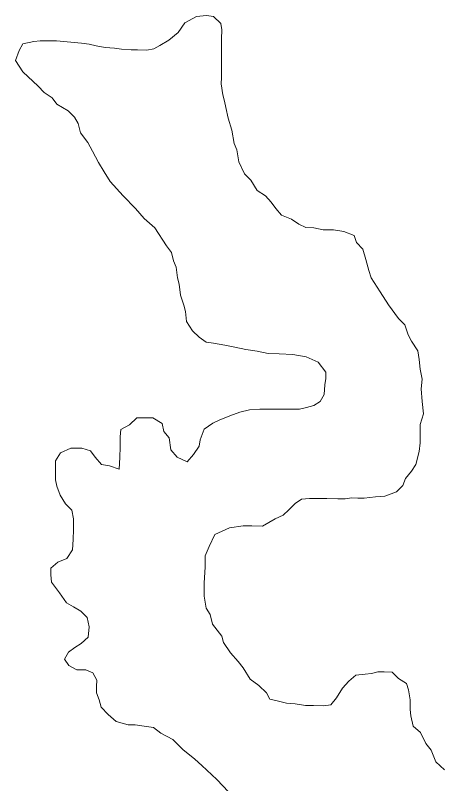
# Model space of a CAD drawing. Extents: x 553962 to 842807, y 8883888 to 9032388.
# Drawn here: x 803196.5 to 803330.3, y 9015772.2 to 9016014.6 of the extents above; entities that cross this region are included whole.
import ezdxf

# ---------------------------------------------------------------- set-up
doc = ezdxf.new("R2010")
doc.units = 0
doc.header["$LTSCALE"] = 200
doc.layers.add('1', color=7, linetype='Continuous', lineweight=13)

msp = doc.modelspace()

# ---------------------------------------------------------------- linework, layer by layer
at = {"layer": '1'}
for points in [[(803259, 9016014.2), (803256.8, 9016014.6), (803253.6, 9016014.2), (803249.9, 9016012.2), (803247.8, 9016009.2), (803244.9, 9016006.8), (803242.1, 9016005.1), (803240.2, 9016004), (803238, 9016003.6), (803235, 9016003.7), (803233, 9016003.7), (803230, 9016003.9), (803227.8, 9016004.2), (803224.8, 9016004.5), (803222, 9016005), (803219.8, 9016005.5), (803217.3, 9016005.8), (803215, 9016006), (803211.8, 9016006.3), (803209.5, 9016006.6), (803207.5, 9016006.6), (803204.3, 9016006.6), (803202.3, 9016006.4), (803198.8, 9016005.6), (803197.7, 9016003.5), (803197.7, 9016003.5)], [(803259, 9016014.2), (803256.8, 9016014.6), (803253.6, 9016014.2), (803249.9, 9016012.2), (803247.8, 9016009.2), (803244.9, 9016006.8), (803242.1, 9016005.1), (803240.2, 9016004), (803238, 9016003.6), (803235, 9016003.7), (803233, 9016003.7), (803230, 9016003.9), (803227.8, 9016004.2), (803224.8, 9016004.5), (803222, 9016005), (803219.8, 9016005.5), (803217.3, 9016005.8), (803215, 9016006), (803211.8, 9016006.3), (803209.5, 9016006.6), (803207.5, 9016006.6), (803204.3, 9016006.6), (803202.3, 9016006.4), (803198.8, 9016005.6), (803197.7, 9016003.5), (803197.7, 9016003.5)], [(803259, 9016014.2), (803256.8, 9016014.6), (803253.6, 9016014.2), (803249.9, 9016012.2), (803247.8, 9016009.2), (803244.9, 9016006.8), (803242.1, 9016005.1), (803240.2, 9016004), (803238, 9016003.6), (803235, 9016003.7), (803233, 9016003.7), (803230, 9016003.9), (803227.8, 9016004.2), (803224.8, 9016004.5), (803222, 9016005), (803219.8, 9016005.5), (803217.3, 9016005.8), (803215, 9016006), (803211.8, 9016006.3), (803209.5, 9016006.6), (803207.5, 9016006.6), (803204.3, 9016006.6), (803202.3, 9016006.4), (803198.8, 9016005.6), (803197.7, 9016003.5), (803197.7, 9016003.5)], [(803261.4, 9015993), (803261.5, 9015995), (803261.5, 9015998), (803261.5, 9016000.5), (803261.5, 9016002.7), (803261.5, 9016005), (803261.5, 9016007.2), (803261.6, 9016010), (803261.3, 9016012), (803259, 9016014.2)], [(803261.4, 9015993), (803261.5, 9015995), (803261.5, 9015998), (803261.5, 9016000.5), (803261.5, 9016002.7), (803261.5, 9016005), (803261.5, 9016007.2), (803261.6, 9016010), (803261.3, 9016012), (803259, 9016014.2)], [(803261.4, 9015993), (803261.5, 9015995), (803261.5, 9015998), (803261.5, 9016000.5), (803261.5, 9016002.7), (803261.5, 9016005), (803261.5, 9016007.2), (803261.6, 9016010), (803261.3, 9016012), (803259, 9016014.2)], [(803197.7, 9016003.5), (803196.5, 9016000.4), (803198.8, 9015996.8), (803203.7, 9015992.3), (803205.6, 9015990.3), (803208.1, 9015988.6), (803209.6, 9015986.6), (803213.1, 9015984.5), (803215.1, 9015982.5), (803216.3, 9015980.5), (803217, 9015977.5), (803219.3, 9015974.5), (803220.8, 9015971.7), (803222.7, 9015968.2), (803224.5, 9015965.2), (803226.4, 9015962.2), (803230.5, 9015957.6), (803234.4, 9015953.6), (803237.1, 9015950.5), (803240.5, 9015947.5), (803244.2, 9015941.9), (803245.7, 9015939.8), (803246.4, 9015937.1), (803247.2, 9015935.1), (803247.6, 9015931.8), (803248.1, 9015929.8), (803248.6, 9015926.3), (803249.6, 9015923.1), (803250.1, 9015921.1), (803250.5, 9015918), (803252.3, 9015915), (803254.5, 9015913), (803256.7, 9015911.5), (803259, 9015911.2), (803262.5, 9015910.5), (803265.7, 9015909.9), (803269.2, 9015909.2), (803272.7, 9015908.6), (803276.2, 9015907.9), (803279.7, 9015907.8), (803284, 9015907.6), (803288.2, 9015906.8), (803292, 9015905.2), (803294.4, 9015902), (803294.4, 9015900), (803294.1, 9015898), (803293.9, 9015895), (803292.6, 9015892.7), (803290.6, 9015891.5), (803288.3, 9015890.8), (803286.1, 9015890.3), (803283.6, 9015890.3), (803280.1, 9015890.3), (803276.6, 9015890.3), (803273.6, 9015890.3), (803270.3, 9015890.1), (803267.3, 9015889.4), (803264.1, 9015888.2), (803260.8, 9015886.9), (803258.8, 9015885.9), (803256, 9015884), (803254.8, 9015880.7), (803254.5, 9015878.7), (803252.7, 9015876), (803250.7, 9015873.7), (803247.5, 9015875.2), (803245.5, 9015877.5), (803245, 9015881.3), (803243.3, 9015883.3), (803242.8, 9015885.8), (803239.8, 9015887.6), (803237.8, 9015887.6), (803234.8, 9015887.6), (803232.5, 9015885.4), (803229.8, 9015883.9), (803229.5, 9015881.6), (803229.5, 9015878.4), (803229.4, 9015875.1), (803229.2, 9015871.4), (803226.2, 9015872.4), (803223.7, 9015872.9), (803221.7, 9015875.2), (803220.2, 9015877.2), (803217.5, 9015878), (803214, 9015878), (803210.7, 9015876.5), (803209.2, 9015874), (803209.2, 9015870.2), (803209.1, 9015868), (803209.6, 9015866), (803210.6, 9015863.2), (803212.3, 9015860.5), (803214.3, 9015858.5), (803214.8, 9015855.7), (803214.8, 9015852.4), (803214.7, 9015849.2), (803214.5, 9015845.9), (803212.7, 9015843.2), (803209.9, 9015842), (803207.7, 9015840.2), (803207.7, 9015838)], [(803197.7, 9016003.5), (803196.5, 9016000.4), (803198.8, 9015996.8), (803203.7, 9015992.3), (803205.6, 9015990.3), (803208.1, 9015988.6), (803209.6, 9015986.6), (803213.1, 9015984.5), (803215.1, 9015982.5), (803216.3, 9015980.5), (803217, 9015977.5), (803219.3, 9015974.5), (803220.8, 9015971.7), (803222.7, 9015968.2), (803224.5, 9015965.2), (803226.4, 9015962.2), (803230.5, 9015957.6), (803234.4, 9015953.6), (803237.1, 9015950.5), (803240.5, 9015947.5), (803244.2, 9015941.9), (803245.7, 9015939.8), (803246.4, 9015937.1), (803247.2, 9015935.1), (803247.6, 9015931.8), (803248.1, 9015929.8), (803248.6, 9015926.3), (803249.6, 9015923.1), (803250.1, 9015921.1), (803250.5, 9015918), (803252.3, 9015915), (803254.5, 9015913), (803256.7, 9015911.5), (803259, 9015911.2), (803262.5, 9015910.5), (803265.7, 9015909.9), (803269.2, 9015909.2), (803272.7, 9015908.6), (803276.2, 9015907.9), (803279.7, 9015907.8), (803284, 9015907.6), (803288.2, 9015906.8), (803292, 9015905.2), (803294.4, 9015902), (803294.4, 9015900), (803294.1, 9015898), (803293.9, 9015895), (803292.6, 9015892.7), (803290.6, 9015891.5), (803288.3, 9015890.8), (803286.1, 9015890.3), (803283.6, 9015890.3), (803280.1, 9015890.3), (803276.6, 9015890.3), (803273.6, 9015890.3), (803270.3, 9015890.1), (803267.3, 9015889.4), (803264.1, 9015888.2), (803260.8, 9015886.9), (803258.8, 9015885.9), (803256, 9015884), (803254.8, 9015880.7), (803254.5, 9015878.7), (803252.7, 9015876), (803250.7, 9015873.7), (803247.5, 9015875.2), (803245.5, 9015877.5), (803245, 9015881.3), (803243.3, 9015883.3), (803242.8, 9015885.8), (803239.8, 9015887.6), (803237.8, 9015887.6), (803234.8, 9015887.6), (803232.5, 9015885.4), (803229.8, 9015883.9), (803229.5, 9015881.6), (803229.5, 9015878.4), (803229.4, 9015875.1), (803229.2, 9015871.4), (803226.2, 9015872.4), (803223.7, 9015872.9), (803221.7, 9015875.2), (803220.2, 9015877.2), (803217.5, 9015878), (803214, 9015878), (803210.7, 9015876.5), (803209.2, 9015874), (803209.2, 9015870.2), (803209.1, 9015868), (803209.6, 9015866), (803210.6, 9015863.2), (803212.3, 9015860.5), (803214.3, 9015858.5), (803214.8, 9015855.7), (803214.8, 9015852.4), (803214.7, 9015849.2), (803214.5, 9015845.9), (803212.7, 9015843.2), (803209.9, 9015842), (803207.7, 9015840.2), (803207.7, 9015838)], [(803197.7, 9016003.5), (803196.5, 9016000.4), (803198.8, 9015996.8), (803203.7, 9015992.3), (803205.6, 9015990.3), (803208.1, 9015988.6), (803209.6, 9015986.6), (803213.1, 9015984.5), (803215.1, 9015982.5), (803216.3, 9015980.5), (803217, 9015977.5), (803219.3, 9015974.5), (803220.8, 9015971.7), (803222.7, 9015968.2), (803224.5, 9015965.2), (803226.4, 9015962.2), (803230.5, 9015957.6), (803234.4, 9015953.6), (803237.1, 9015950.5), (803240.5, 9015947.5), (803244.2, 9015941.9), (803245.7, 9015939.8), (803246.4, 9015937.1), (803247.2, 9015935.1), (803247.6, 9015931.8), (803248.1, 9015929.8), (803248.6, 9015926.3), (803249.6, 9015923.1), (803250.1, 9015921.1), (803250.5, 9015918), (803252.3, 9015915), (803254.5, 9015913), (803256.7, 9015911.5), (803259, 9015911.2), (803262.5, 9015910.5), (803265.7, 9015909.9), (803269.2, 9015909.2), (803272.7, 9015908.6), (803276.2, 9015907.9), (803279.7, 9015907.8), (803284, 9015907.6), (803288.2, 9015906.8), (803292, 9015905.2), (803294.4, 9015902), (803294.4, 9015900), (803294.1, 9015898), (803293.9, 9015895), (803292.6, 9015892.7), (803290.6, 9015891.5), (803288.3, 9015890.8), (803286.1, 9015890.3), (803283.6, 9015890.3), (803280.1, 9015890.3), (803276.6, 9015890.3), (803273.6, 9015890.3), (803270.3, 9015890.1), (803267.3, 9015889.4), (803264.1, 9015888.2), (803260.8, 9015886.9), (803258.8, 9015885.9), (803256, 9015884), (803254.8, 9015880.7), (803254.5, 9015878.7), (803252.7, 9015876), (803250.7, 9015873.7), (803247.5, 9015875.2), (803245.5, 9015877.5), (803245, 9015881.3), (803243.3, 9015883.3), (803242.8, 9015885.8), (803239.8, 9015887.6), (803237.8, 9015887.6), (803234.8, 9015887.6), (803232.5, 9015885.4), (803229.8, 9015883.9), (803229.5, 9015881.6), (803229.5, 9015878.4), (803229.4, 9015875.1), (803229.2, 9015871.4), (803226.2, 9015872.4), (803223.7, 9015872.9), (803221.7, 9015875.2), (803220.2, 9015877.2), (803217.5, 9015878), (803214, 9015878), (803210.7, 9015876.5), (803209.2, 9015874), (803209.2, 9015870.2), (803209.1, 9015868), (803209.6, 9015866), (803210.6, 9015863.2), (803212.3, 9015860.5), (803214.3, 9015858.5), (803214.8, 9015855.7), (803214.8, 9015852.4), (803214.7, 9015849.2), (803214.5, 9015845.9), (803212.7, 9015843.2), (803209.9, 9015842), (803207.7, 9015840.2), (803207.7, 9015838)], [(803286.7, 9015861.9), (803289.2, 9015862.1), (803292.7, 9015862.1), (803294.7, 9015862.1), (803298.2, 9015862), (803300.5, 9015862), (803302.5, 9015862.3), (803304.5, 9015862.2), (803306.5, 9015862.2), (803310, 9015862.7), (803313, 9015862.9), (803316.7, 9015864.2), (803318.7, 9015866.2), (803319.5, 9015868.4), (803321.4, 9015870.8), (803322.8, 9015872.9), (803323.8, 9015877), (803324.1, 9015879.7), (803324.1, 9015882.1), (803324.1, 9015885.5), (803325.2, 9015888.9), (803324.8, 9015892.7), (803324.5, 9015896.7), (803324.8, 9015899.8), (803324.1, 9015902.9), (803323.8, 9015906), (803323.4, 9015908.7), (803321.4, 9015911.8), (803320.4, 9015913.8), (803319.3, 9015916.9), (803317.3, 9015918.9), (803314.2, 9015923.3), (803314.2, 9015923.3), (803314.2, 9015923.3), (803314.2, 9015923.3), (803311.5, 9015927.4), (803308.7, 9015931.8), (803308, 9015934.1), (803307, 9015937.6), (803306.1, 9015940.8), (803304.1, 9015942.9), (803303.3, 9015945.1), (803300.1, 9015946.4), (803296.8, 9015946.9), (803293.6, 9015946.9), (803290.6, 9015947.5), (803288.1, 9015947.7), (803285.9, 9015948.7), (803283.6, 9015950.3), (803280.4, 9015951.5), (803278.6, 9015953.6), (803277.2, 9015955.6), (803275.4, 9015957.6), (803272.7, 9015959.3), (803270.7, 9015962.6), (803268.7, 9015964.6), (803267, 9015968.4), (803266.3, 9015972.2), (803265.5, 9015974.2), (803264.8, 9015978.4), (803263.6, 9015982.2), (803262.9, 9015985.5), (803262.4, 9015987.5), (803261.9, 9015989.5), (803261.4, 9015993)], [(803286.7, 9015861.9), (803289.2, 9015862.1), (803292.7, 9015862.1), (803294.7, 9015862.1), (803298.2, 9015862), (803300.5, 9015862), (803302.5, 9015862.3), (803304.5, 9015862.2), (803306.5, 9015862.2), (803310, 9015862.7), (803313, 9015862.9), (803316.7, 9015864.2), (803318.7, 9015866.2), (803319.5, 9015868.4), (803321.4, 9015870.8), (803322.8, 9015872.9), (803323.8, 9015877), (803324.1, 9015879.7), (803324.1, 9015882.1), (803324.1, 9015885.5), (803325.2, 9015888.9), (803324.8, 9015892.7), (803324.5, 9015896.7), (803324.8, 9015899.8), (803324.1, 9015902.9), (803323.8, 9015906), (803323.4, 9015908.7), (803321.4, 9015911.8), (803320.4, 9015913.8), (803319.3, 9015916.9), (803317.3, 9015918.9), (803314.2, 9015923.3), (803314.2, 9015923.3), (803314.2, 9015923.3), (803314.2, 9015923.3), (803311.5, 9015927.4), (803308.7, 9015931.8), (803308, 9015934.1), (803307, 9015937.6), (803306.1, 9015940.8), (803304.1, 9015942.9), (803303.3, 9015945.1), (803300.1, 9015946.4), (803296.8, 9015946.9), (803293.6, 9015946.9), (803290.6, 9015947.5), (803288.1, 9015947.7), (803285.9, 9015948.7), (803283.6, 9015950.3), (803280.4, 9015951.5), (803278.6, 9015953.6), (803277.2, 9015955.6), (803275.4, 9015957.6), (803272.7, 9015959.3), (803270.7, 9015962.6), (803268.7, 9015964.6), (803267, 9015968.4), (803266.3, 9015972.2), (803265.5, 9015974.2), (803264.8, 9015978.4), (803263.6, 9015982.2), (803262.9, 9015985.5), (803262.4, 9015987.5), (803261.9, 9015989.5), (803261.4, 9015993)], [(803286.7, 9015861.9), (803289.2, 9015862.1), (803292.7, 9015862.1), (803294.7, 9015862.1), (803298.2, 9015862), (803300.5, 9015862), (803302.5, 9015862.3), (803304.5, 9015862.2), (803306.5, 9015862.2), (803310, 9015862.7), (803313, 9015862.9), (803316.7, 9015864.2), (803318.7, 9015866.2), (803319.5, 9015868.4), (803321.4, 9015870.8), (803322.8, 9015872.9), (803323.8, 9015877), (803324.1, 9015879.7), (803324.1, 9015882.1), (803324.1, 9015885.5), (803325.2, 9015888.9), (803324.8, 9015892.7), (803324.5, 9015896.7), (803324.8, 9015899.8), (803324.1, 9015902.9), (803323.8, 9015906), (803323.4, 9015908.7), (803321.4, 9015911.8), (803320.4, 9015913.8), (803319.3, 9015916.9), (803317.3, 9015918.9), (803314.2, 9015923.3), (803314.2, 9015923.3), (803314.2, 9015923.3), (803314.2, 9015923.3), (803311.5, 9015927.4), (803308.7, 9015931.8), (803308, 9015934.1), (803307, 9015937.6), (803306.1, 9015940.8), (803304.1, 9015942.9), (803303.3, 9015945.1), (803300.1, 9015946.4), (803296.8, 9015946.9), (803293.6, 9015946.9), (803290.6, 9015947.5), (803288.1, 9015947.7), (803285.9, 9015948.7), (803283.6, 9015950.3), (803280.4, 9015951.5), (803278.6, 9015953.6), (803277.2, 9015955.6), (803275.4, 9015957.6), (803272.7, 9015959.3), (803270.7, 9015962.6), (803268.7, 9015964.6), (803267, 9015968.4), (803266.3, 9015972.2), (803265.5, 9015974.2), (803264.8, 9015978.4), (803263.6, 9015982.2), (803262.9, 9015985.5), (803262.4, 9015987.5), (803261.9, 9015989.5), (803261.4, 9015993)], [(803296, 9015797), (803293.7, 9015796.7), (803290.5, 9015796.8), (803288, 9015796.8), (803284.7, 9015797.3), (803282, 9015797.6), (803279, 9015798.3), (803276.7, 9015798.8), (803275.7, 9015800.8), (803273.3, 9015803.1), (803270.5, 9015805.1), (803268.3, 9015808.7), (803266.8, 9015810.7), (803264.3, 9015813.4), (803262.1, 9015816.7), (803261.6, 9015818.7), (803258.7, 9015822.5), (803257.9, 9015825.5), (803256.7, 9015827.5), (803256, 9015831.3), (803256, 9015833.3), (803256, 9015835.5), (803256.3, 9015840.5), (803256.3, 9015844), (803257.6, 9015847), (803259.4, 9015850.8), (803264, 9015852.9), (803264, 9015852.9), (803268.3, 9015853.5), (803271.1, 9015853.5), (803271.1, 9015853.5), (803274.4, 9015853.4), (803278.4, 9015855.7), (803280.9, 9015856.9), (803282.7, 9015858.6), (803284.7, 9015860.6), (803286.7, 9015861.9)], [(803296, 9015797), (803293.7, 9015796.7), (803290.5, 9015796.8), (803288, 9015796.8), (803284.7, 9015797.3), (803282, 9015797.6), (803279, 9015798.3), (803276.7, 9015798.8), (803275.7, 9015800.8), (803273.3, 9015803.1), (803270.5, 9015805.1), (803268.3, 9015808.7), (803266.8, 9015810.7), (803264.3, 9015813.4), (803262.1, 9015816.7), (803261.6, 9015818.7), (803258.7, 9015822.5), (803257.9, 9015825.5), (803256.7, 9015827.5), (803256, 9015831.3), (803256, 9015833.3), (803256, 9015835.5), (803256.3, 9015840.5), (803256.3, 9015844), (803257.6, 9015847), (803259.4, 9015850.8), (803264, 9015852.9), (803264, 9015852.9), (803268.3, 9015853.5), (803271.1, 9015853.5), (803271.1, 9015853.5), (803274.4, 9015853.4), (803278.4, 9015855.7), (803280.9, 9015856.9), (803282.7, 9015858.6), (803284.7, 9015860.6), (803286.7, 9015861.9)], [(803296, 9015797), (803293.7, 9015796.7), (803290.5, 9015796.8), (803288, 9015796.8), (803284.7, 9015797.3), (803282, 9015797.6), (803279, 9015798.3), (803276.7, 9015798.8), (803275.7, 9015800.8), (803273.3, 9015803.1), (803270.5, 9015805.1), (803268.3, 9015808.7), (803266.8, 9015810.7), (803264.3, 9015813.4), (803262.1, 9015816.7), (803261.6, 9015818.7), (803258.7, 9015822.5), (803257.9, 9015825.5), (803256.7, 9015827.5), (803256, 9015831.3), (803256, 9015833.3), (803256, 9015835.5), (803256.3, 9015840.5), (803256.3, 9015844), (803257.6, 9015847), (803259.4, 9015850.8), (803264, 9015852.9), (803264, 9015852.9), (803268.3, 9015853.5), (803271.1, 9015853.5), (803271.1, 9015853.5), (803274.4, 9015853.4), (803278.4, 9015855.7), (803280.9, 9015856.9), (803282.7, 9015858.6), (803284.7, 9015860.6), (803286.7, 9015861.9)], [(803207.7, 9015838), (803207.9, 9015835.7), (803210.4, 9015832.4), (803212.6, 9015829.2), (803214.8, 9015827.9), (803217.1, 9015826.6), (803219.1, 9015824.6), (803219.8, 9015821.6), (803219.5, 9015818.4), (803217.2, 9015816.4), (803215.2, 9015815.1), (803213.2, 9015813.6), (803212, 9015811.4), (803213.4, 9015809.4), (803215.9, 9015808.1), (803218.7, 9015808.1), (803220.9, 9015807.1), (803222.2, 9015804.8), (803222.1, 9015802.8), (803222.1, 9015800.8), (803222.9, 9015798.6), (803223.6, 9015796.3), (803225.8, 9015794), (803228.3, 9015791.8), (803232.1, 9015790.7), (803234.3, 9015790.7), (803237.8, 9015790.2), (803240.1, 9015789.9), (803242.4, 9015788.1), (803246.1, 9015786.1), (803249.3, 9015782.9), (803253.1, 9015779.9), (803255.3, 9015777.9), (803260, 9015773.5), (803263.7, 9015769.6)], [(803207.7, 9015838), (803207.9, 9015835.7), (803210.4, 9015832.4), (803212.6, 9015829.2), (803214.8, 9015827.9), (803217.1, 9015826.6), (803219.1, 9015824.6), (803219.8, 9015821.6), (803219.5, 9015818.4), (803217.2, 9015816.4), (803215.2, 9015815.1), (803213.2, 9015813.6), (803212, 9015811.4), (803213.4, 9015809.4), (803215.9, 9015808.1), (803218.7, 9015808.1), (803220.9, 9015807.1), (803222.2, 9015804.8), (803222.1, 9015802.8), (803222.1, 9015800.8), (803222.9, 9015798.6), (803223.6, 9015796.3), (803225.8, 9015794), (803228.3, 9015791.8), (803232.1, 9015790.7), (803234.3, 9015790.7), (803237.8, 9015790.2), (803240.1, 9015789.9), (803242.4, 9015788.1), (803246.1, 9015786.1), (803249.3, 9015782.9), (803253.1, 9015779.9), (803255.3, 9015777.9), (803260, 9015773.5), (803263.7, 9015769.6)], [(803207.7, 9015838), (803207.9, 9015835.7), (803210.4, 9015832.4), (803212.6, 9015829.2), (803214.8, 9015827.9), (803217.1, 9015826.6), (803219.1, 9015824.6), (803219.8, 9015821.6), (803219.5, 9015818.4), (803217.2, 9015816.4), (803215.2, 9015815.1), (803213.2, 9015813.6), (803212, 9015811.4), (803213.4, 9015809.4), (803215.9, 9015808.1), (803218.7, 9015808.1), (803220.9, 9015807.1), (803222.2, 9015804.8), (803222.1, 9015802.8), (803222.1, 9015800.8), (803222.9, 9015798.6), (803223.6, 9015796.3), (803225.8, 9015794), (803228.3, 9015791.8), (803232.1, 9015790.7), (803234.3, 9015790.7), (803237.8, 9015790.2), (803240.1, 9015789.9), (803242.4, 9015788.1), (803246.1, 9015786.1), (803249.3, 9015782.9), (803253.1, 9015779.9), (803255.3, 9015777.9), (803260, 9015773.5), (803263.7, 9015769.6)], [(803331.8, 9015776.5), (803329.1, 9015779), (803327.6, 9015782.7), (803325.9, 9015784.8), (803324.2, 9015788.3), (803321.9, 9015790.3), (803321.2, 9015793.5), (803321, 9015795.5), (803321, 9015798.6), (803320.5, 9015801.8), (803319.8, 9015803.8), (803317.3, 9015805.3), (803315.3, 9015807.3), (803312.8, 9015807.4), (803310.8, 9015807.4), (803308.8, 9015806.9), (803306.8, 9015806.7), (803303.8, 9015806.4), (803301.6, 9015804.5), (803299.6, 9015802.3), (803297.8, 9015799.2), (803296, 9015797)], [(803331.8, 9015776.5), (803329.1, 9015779), (803327.6, 9015782.7), (803325.9, 9015784.8), (803324.2, 9015788.3), (803321.9, 9015790.3), (803321.2, 9015793.5), (803321, 9015795.5), (803321, 9015798.6), (803320.5, 9015801.8), (803319.8, 9015803.8), (803317.3, 9015805.3), (803315.3, 9015807.3), (803312.8, 9015807.4), (803310.8, 9015807.4), (803308.8, 9015806.9), (803306.8, 9015806.7), (803303.8, 9015806.4), (803301.6, 9015804.5), (803299.6, 9015802.3), (803297.8, 9015799.2), (803296, 9015797)], [(803331.8, 9015776.5), (803329.1, 9015779), (803327.6, 9015782.7), (803325.9, 9015784.8), (803324.2, 9015788.3), (803321.9, 9015790.3), (803321.2, 9015793.5), (803321, 9015795.5), (803321, 9015798.6), (803320.5, 9015801.8), (803319.8, 9015803.8), (803317.3, 9015805.3), (803315.3, 9015807.3), (803312.8, 9015807.4), (803310.8, 9015807.4), (803308.8, 9015806.9), (803306.8, 9015806.7), (803303.8, 9015806.4), (803301.6, 9015804.5), (803299.6, 9015802.3), (803297.8, 9015799.2), (803296, 9015797)]]:
    msp.add_lwpolyline(points, dxfattribs=at)

doc.saveas('drawing.dxf')
